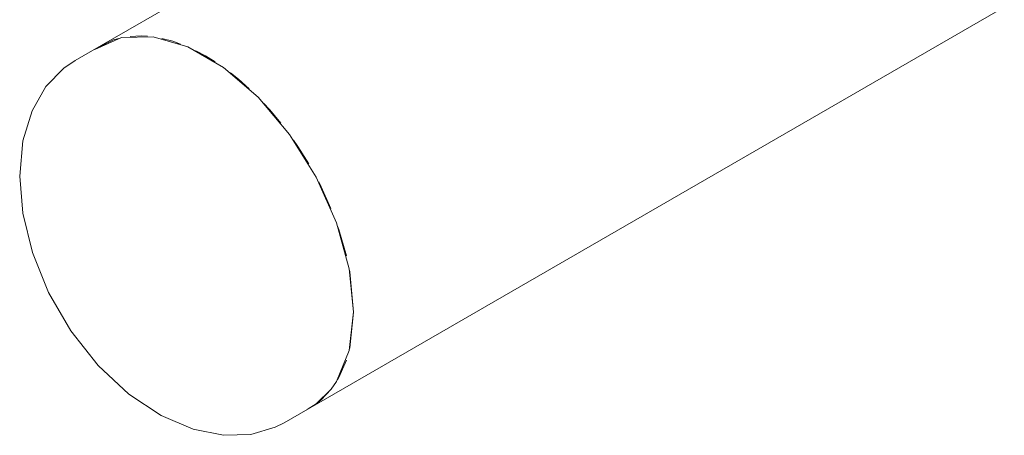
# Model space of a CAD drawing. Header units: metres. Extents: x -54598 to 1827199, y -329446 to -256744.
# Tile 419 of 474: x 226674 to 227677, y -289795 to -289371. Entities that reach past the tile are written whole.
import ezdxf

# ---------------------------------------------------------------- set-up
doc = ezdxf.new("R2010")
doc.units = ezdxf.units.M
doc.layers.add('P-PIPE', color=7, linetype='Continuous', lineweight=20)

# ---------------------------------------------------------------- blocks, each defined once
blk = doc.blocks.new('ADSK_СтальСварка_Заглушка_ГОСТ17379-2001 - Исполнение 2-V183-AKS22')
at = {"layer": 'P-PIPE', "color": 5}
for p, q in [((17268, 11071.3), (17241.5, 11056)), ((17454.5, 10687.1), (17481, 10702.4))]:
    blk.add_line(p, q, dxfattribs=at)
for points in [[(17525.1, 10799.9, 0), (17520.7, 10844, 0), (17507.9, 10890.7, 0), (17487.2, 10937.1, 0), (17460.1, 10980.6, 0), (17427.9, 11018.6, 0), (17392.6, 11049, 0), (17356.3, 11070, 0), (17321.1, 11080.3, 0), (17288.9, 11079.4, 0), (17261.8, 11067.3, 0)], [(17185.2, 10938.4, 0), (17188.5, 10974.3, 0), (17197.7, 11004.9, 0), (17211.9, 11029.5, 0), (17230, 11048.2, 0), (17241.5, 11056, 0)], [(17185.2, 10938.4, 0), (17188.3, 10900.7, 0), (17198.1, 10860.5, 0), (17214.5, 10819.8, 0), (17237.2, 10780.7, 0), (17265, 10745.5, 0), (17296.3, 10716.3, 0), (17329.2, 10694.4, 0), (17361.8, 10680.5, 0), (17392.6, 10674.3, 0), (17420.6, 10675.2, 0), (17445.3, 10682.4, 0), (17454.5, 10687.1, 0)], [(17502.4, 10721.2, 0), (17507.9, 10729, 0), (17520.7, 10760.8, 0), (17525.1, 10799.9, 0)], [(17478.9, 10701.2, 0), (17487.2, 10706.4, 0), (17502.2, 10720.9, 0)]]:
    blk.add_polyline3d(points, dxfattribs=at)
blk = doc.blocks.new('fsdfasdf')
at = {"layer": 'P-PIPE', "color": 5}
for p, q in [((458608.9, 97720.6), (458466.9, 97638.6)), ((458679.9, 97269.6), (459387, 97677.9)), ((458573.4, 97628), (458563.5, 97633.4)), ((458583.3, 97621.9), (458573.4, 97628)), ((458676.4, 97267.8), (458683.2, 97271.7))]:
    blk.add_line(p, q, dxfattribs=at)
for points in [[(458514.3, 97648.2, 0), (458508.1, 97648.5, 0), (458496.6, 97648, 0)], [(458484.9, 97645.9, 0), (458479.5, 97644.3, 0), (458462, 97635.5, 0)], [(458548, 97640.2, 0), (458539.9, 97643, 0), (458528.9, 97645.9, 0)], [(458617.9, 97594.6, 0), (458606.9, 97604.3, 0), (458598.8, 97610.9, 0)], [(458650.2, 97559.4, 0), (458638.8, 97573.1, 0), (458632.5, 97580, 0)], [(458678.4, 97518.1, 0), (458667.3, 97535.9, 0), (458663, 97542.2, 0)], [(458701.1, 97472.7, 0), (458691.2, 97494.6, 0), (458688.6, 97499.7, 0)], [(458716.8, 97424.5, 0), (458709.1, 97451.2, 0), (458707.9, 97454.7, 0)], [(458724, 97367.1, 0), (458720.2, 97408, 0), (458719.9, 97409.7, 0)], [(458719.9, 97329.3, 0), (458720.2, 97330.6, 0), (458724, 97367.1, 0)], [(458707.9, 97298.2, 0), (458709.1, 97300.3, 0), (458716.8, 97318.2, 0)], [(458687.4, 97274.6, 0), (458691.2, 97277.7, 0), (458701.3, 97288.4, 0)]]:
    blk.add_polyline3d(points, dxfattribs=at)
blk.add_blockref('ADSK_СтальСварка_Заглушка_ГОСТ17379-2001 - Исполнение 2-V183-AKS22', (441198.9, 86567.3), dxfattribs=at)

msp = doc.modelspace()

# ---------------------------------------------------------------- block references
at = {"color": 5, "lineweight": 30}
msp.add_blockref('fsdfasdf', (-231710.1, -387036.1), dxfattribs=at)

doc.saveas('drawing.dxf')
